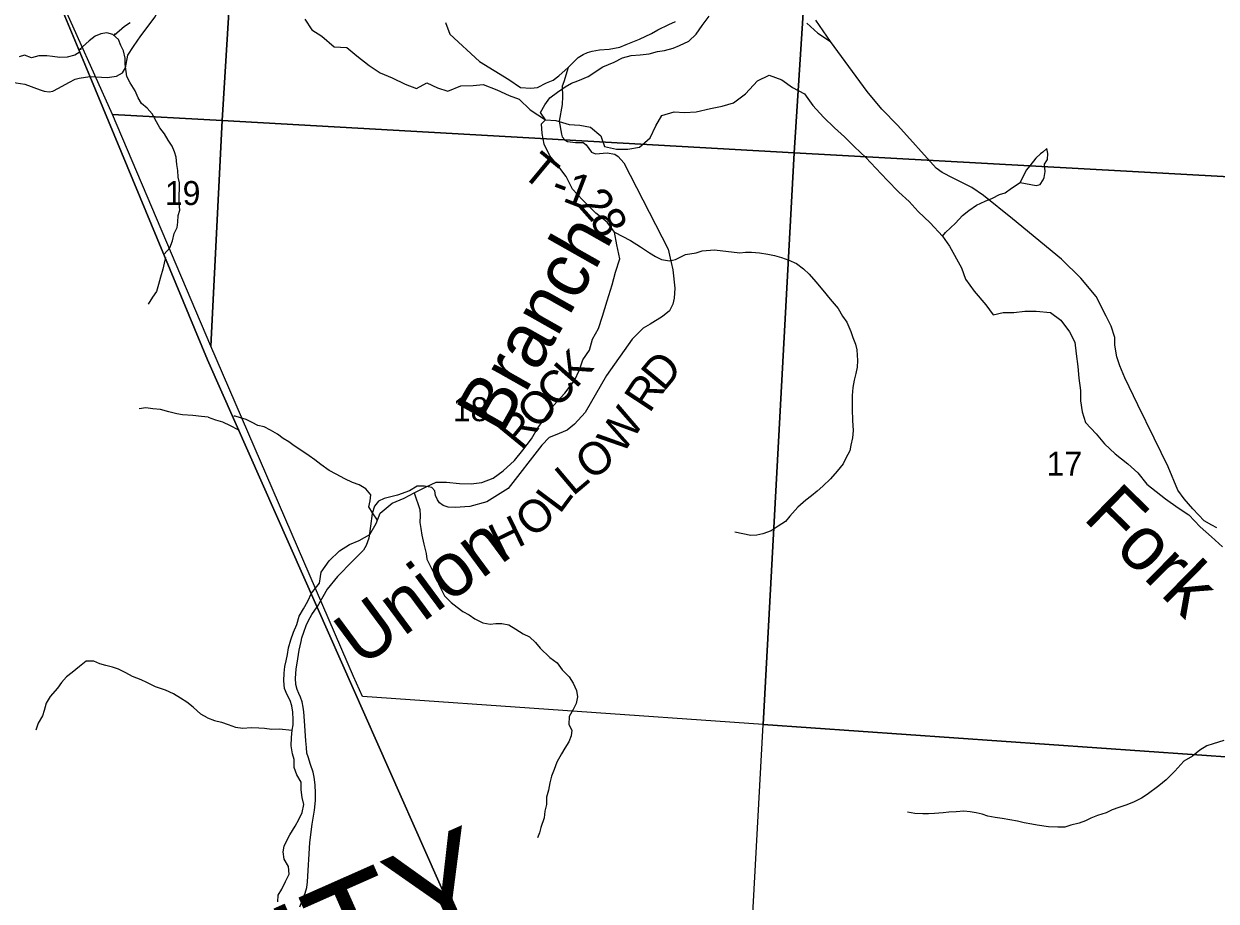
# Model space of a CAD drawing. Extents: x 0 to 82.7, y -0.2 to 22.
# Drawn here: x 3.292 to 5.374, y 15.035 to 16.567 of the extents above; entities that cross this region are included whole.
import ezdxf

# ---------------------------------------------------------------- set-up
doc = ezdxf.new("R2010")
doc.units = 0
for name, color, linetype in [('GM_X_County_Road', 7, 'Continuous'), ('GM_X_County_Text', 7, 'Continuous'), ('GM_X_Minor_Lake', 7, 'Continuous'), ('GM_X_Minor_River', 7, 'Continuous'), ('GM_X_Minor_River_Text', 7, 'Continuous'), ('GM_X_Section', 7, 'Continuous'), ('GM_X_Section_Text', 7, 'Continuous'), ('GM_X_State_Route', 7, 'Continuous'), ('GM_X_Township_Road', 7, 'Continuous'), ('GM_X_Township_Road_Text', 7, 'Continuous'), ('GM_X_Township_Text', 7, 'Continuous'), ('SH_Cut_Line', 7, 'Continuous')]:
    doc.layers.add(name, color=color, linetype=linetype)

msp = doc.modelspace()

# ---------------------------------------------------------------- linework, layer by layer
at = {"layer": 'GM_X_County_Road'}
for points in [[(4.0281, 16.5698), (4.0357, 16.5496), (4.0878, 16.5017), (4.1389, 16.4702), (4.1593, 16.4563), (4.177, 16.4551), (4.1889, 16.4562), (4.2047, 16.4646), (4.2161, 16.4687), (4.226, 16.4767), (4.2423, 16.4911), (4.2596, 16.5086), (4.2686, 16.514), (4.2759, 16.5172), (4.2844, 16.5197), (4.2971, 16.5221), (4.3138, 16.5232), (4.3323, 16.5269), (4.3439, 16.531), (4.3668, 16.5406), (4.3878, 16.5506), (4.3988, 16.5571), (4.4181, 16.5662), (4.4297, 16.5713)], [(4.6588, 16.5683), (4.6783, 16.5508), (4.7002, 16.5368)]]:
    msp.add_lwpolyline(points, dxfattribs=at)
at = {"layer": 'GM_X_Minor_Lake'}
for points in [[(5.0791, 16.3302), (5.0799, 16.3412), (5.0784, 16.3499), (5.0712, 16.3435), (5.067, 16.3401), (5.0591, 16.3329), (5.0484, 16.3193), (5.042, 16.3118), (5.0315, 16.29)], [(5.0315, 16.29), (5.0597, 16.2848), (5.0665, 16.2866), (5.0715, 16.295), (5.0734, 16.2991), (5.0753, 16.3097), (5.0738, 16.3223), (5.0791, 16.3302)]]:
    msp.add_lwpolyline(points, dxfattribs=at)
at = {"layer": 'GM_X_Minor_River'}
for points in [[(3.7825, 16.5754), (3.7946, 16.5571), (3.8123, 16.5457), (3.8339, 16.5274), (3.8558, 16.5263), (3.8732, 16.5114), (3.8951, 16.4947), (3.914, 16.4817), (3.9348, 16.4733), (3.9579, 16.4619), (3.9776, 16.4543), (3.9954, 16.4642), (4.0139, 16.4558), (4.0324, 16.4497), (4.0552, 16.4588), (4.0767, 16.4595), (4.0942, 16.4614), (4.1176, 16.4519), (4.1392, 16.442), (4.1566, 16.4359), (4.1758, 16.4172), (4.2027, 16.3997), (4.2208, 16.3985), (4.2439, 16.3917), (4.2625, 16.3905), (4.2814, 16.3871), (4.2995, 16.3715), (4.3059, 16.3532), (4.3267, 16.3482), (4.3464, 16.3482), (4.3668, 16.352), (4.3858, 16.368), (4.3953, 16.3892), (4.4056, 16.4075), (4.4272, 16.4139), (4.4457, 16.4124), (4.4658, 16.4135), (4.4908, 16.4196), (4.5112, 16.4233), (4.5313, 16.4294), (4.5518, 16.445), (4.5727, 16.4678), (4.5935, 16.478), (4.6154, 16.4696), (4.634, 16.4563), (4.6548, 16.4449), (4.6695, 16.4247), (4.688, 16.4045), (4.7076, 16.3859), (4.725, 16.3703), (4.7424, 16.3528), (4.762, 16.3337), (4.7798, 16.3155), (4.7994, 16.2945), (4.8198, 16.2732), (4.8375, 16.2569), (4.8534, 16.2397), (4.8742, 16.2196), (4.8961, 16.1963), (4.9081, 16.1788), (4.9289, 16.1412), (4.936, 16.1214), (4.9515, 16.1005), (4.9719, 16.0765), (4.9843, 16.059), (5.0018, 16.0635), (5.0207, 16.0635), (5.04, 16.0654), (5.0593, 16.0658), (5.0843, 16.0631), (5.1024, 16.0497), (5.1175, 16.0292), (5.1269, 16.0113), (5.1295, 15.9908), (5.1321, 15.9691), (5.134, 15.9486), (5.137, 15.9269), (5.1369, 15.909), (5.1399, 15.89), (5.1455, 15.8714), (5.1644, 15.8516), (5.1788, 15.8341), (5.1973, 15.8166), (5.2196, 15.7991), (5.2369, 15.7834), (5.2528, 15.7633), (5.2853, 15.7378), (5.3072, 15.7218), (5.3261, 15.71), (5.3457, 15.689), (5.3658, 15.6712)], [(4.2027, 16.3997), (4.1939, 16.4125), (4.2014, 16.4261), (4.2101, 16.4379), (4.2237, 16.4478), (4.237, 16.4572), (4.2483, 16.4637), (4.2593, 16.4679), (4.2774, 16.4755), (4.3031, 16.4922), (4.3224, 16.5005), (4.3371, 16.5081), (4.3523, 16.5123), (4.3681, 16.5134), (4.3836, 16.515), (4.3984, 16.5191), (4.4105, 16.521), (4.4256, 16.5248), (4.4366, 16.5294), (4.4532, 16.537), (4.466, 16.5495), (4.4766, 16.5643), (4.4887, 16.5806)], [(3.5369, 16.165), (3.5467, 16.1764), (3.5517, 16.1886), (3.5544, 16.2011), (3.5594, 16.2116), (3.5606, 16.2211), (3.5614, 16.2325), (3.5641, 16.242), (3.5634, 16.2552), (3.5631, 16.2685), (3.5639, 16.2788), (3.5636, 16.2894), (3.5614, 16.2996), (3.5607, 16.3114), (3.5592, 16.3216), (3.5581, 16.3345), (3.5552, 16.344), (3.5507, 16.3539), (3.5439, 16.3642), (3.5375, 16.3752), (3.5293, 16.3859), (3.5233, 16.3965), (3.5158, 16.4102), (3.5075, 16.4201), (3.4973, 16.4281), (3.4913, 16.4384), (3.4861, 16.4502), (3.4775, 16.4643), (3.4719, 16.4753), (3.4689, 16.4969), (3.469, 16.5075), (3.466, 16.5201), (3.4612, 16.5296), (3.4574, 16.5402), (3.4473, 16.549), (3.4371, 16.5517), (3.4265, 16.5499), (3.4162, 16.5457), (3.406, 16.5378), (3.3888, 16.522), (3.3927, 16.5239)], [(3.4773, 16.5689), (3.4678, 16.5625), (3.4494, 16.5472), (3.4518, 16.5509)], [(3.3904, 16.5182), (3.3811, 16.5128), (3.3678, 16.5091), (3.3546, 16.5084), (3.3421, 16.5104), (3.3319, 16.5116), (3.3179, 16.5113), (3.305, 16.5079), (3.2933, 16.5129), (3.2835, 16.51)], [(3.794, 15.573), (3.8079, 15.5905), (3.8113, 15.6095), (3.825, 15.6297), (3.8428, 15.6468), (3.8606, 15.6578), (3.8777, 15.665), (3.8959, 15.6756), (3.9069, 15.6946), (3.9141, 15.7129), (3.935, 15.73), (3.9562, 15.7387), (3.9736, 15.7482), (3.993, 15.7584), (4.0119, 15.7668), (4.0301, 15.7668), (4.0524, 15.7648), (4.0732, 15.764), (4.0918, 15.7663), (4.1111, 15.7739), (4.1289, 15.7868), (4.1487, 15.805), (4.1631, 15.8229), (4.1783, 15.8423), (4.1893, 15.862), (4.2034, 15.8807), (4.217, 15.9008), (4.2364, 15.9225), (4.2535, 15.9445), (4.2622, 15.9631), (4.2679, 15.9806), (4.2793, 15.9977), (4.2851, 16.0167), (4.2953, 16.0353), (4.3022, 16.057), (4.3106, 16.0836), (4.3193, 16.1117), (4.3247, 16.1338), (4.3327, 16.157), (4.3271, 16.1813), (4.323, 16.2034), (4.3105, 16.2209), (4.2905, 16.2365), (4.2674, 16.2597), (4.2501, 16.2787), (4.2388, 16.3008), (4.2244, 16.3198), (4.2101, 16.3369), (4.2007, 16.3575), (4.1969, 16.3757), (4.1955, 16.3929), (4.2027, 16.3997)], [(4.8961, 16.1963), (4.9014, 16.2031), (4.9184, 16.2194), (4.9309, 16.2327), (4.9419, 16.2414), (4.9551, 16.2509), (4.9706, 16.2577), (4.9835, 16.2627), (4.9952, 16.2695), (5.0054, 16.2725), (5.0164, 16.2805), (5.0315, 16.29)], [(4.323, 16.2034), (4.3511, 16.1888), (4.3688, 16.1778), (4.3843, 16.1676), (4.3949, 16.1611), (4.4055, 16.1555), (4.4195, 16.1532), (4.4297, 16.1558), (4.4474, 16.1646), (4.4656, 16.1672), (4.4762, 16.1707), (4.4981, 16.1726), (4.5423, 16.1677), (4.5521, 16.1688), (4.5624, 16.1684), (4.5763, 16.1677), (4.5907, 16.165), (4.6028, 16.1628), (4.6149, 16.1593), (4.6277, 16.1548), (4.641, 16.1487), (4.6534, 16.1396), (4.6629, 16.1302), (4.675, 16.1165), (4.6871, 16.1025), (4.6999, 16.0866), (4.7135, 16.0703), (4.7215, 16.0566), (4.729, 16.0464), (4.7358, 16.0301), (4.7392, 16.0198), (4.7441, 16.0077), (4.7464, 15.9979), (4.7475, 15.9793), (4.7468, 15.9679), (4.7449, 15.9565), (4.7419, 15.9448), (4.7392, 15.9322), (4.7381, 15.9182), (4.7381, 15.8943), (4.7388, 15.8746), (4.7399, 15.8572), (4.7388, 15.8446), (4.7358, 15.8314), (4.7339, 15.8215), (4.7271, 15.8086), (4.7225, 15.7991), (4.7123, 15.7862), (4.7006, 15.7729), (4.687, 15.7597), (4.6772, 15.7513), (4.667, 15.7433), (4.6571, 15.7354), (4.6432, 15.7232), (4.6292, 15.7077), (4.6216, 15.6982), (4.6091, 15.6898), (4.597, 15.6819), (4.5823, 15.6766), (4.5717, 15.6743), (4.5615, 15.6739), (4.5471, 15.6769), (4.5335, 15.6796)], [(3.5394, 16.159), (3.5382, 16.1544), (3.5346, 16.139), (3.5303, 16.125), (3.5272, 16.1121), (3.5234, 16.1), (3.5165, 16.0902), (3.5089, 16.0777)], [(3.6137, 15.8806), (3.6022, 15.8815), (3.5867, 15.8834), (3.5689, 15.8843), (3.5591, 15.8863), (3.5451, 15.8898), (3.5308, 15.8936), (3.5172, 15.8952), (3.5051, 15.8968), (3.493, 15.895)], [(3.6137, 15.8806), (3.6265, 15.8756), (3.6386, 15.8725), (3.6522, 15.866), (3.6654, 15.8591), (3.6679, 15.8575)], [(3.9093, 15.7006), (3.9006, 15.7133), (3.8942, 15.7236), (3.8968, 15.7342), (3.8976, 15.7448), (3.8889, 15.7551), (3.8776, 15.7623), (3.8659, 15.7666), (3.8523, 15.773), (3.8375, 15.7807), (3.8251, 15.7872), (3.8103, 15.7979), (3.7998, 15.8059), (3.7899, 15.8127), (3.7775, 15.8219), (3.7642, 15.8303), (3.7544, 15.8375), (3.7446, 15.8432), (3.7348, 15.8505), (3.7227, 15.8577), (3.7113, 15.8634), (3.7004, 15.8658), (3.6905, 15.8711), (3.6803, 15.8761), (3.6705, 15.8795), (3.6607, 15.8822), (3.6588, 15.8822)], [(3.9733, 15.748), (3.9835, 15.7191), (3.9838, 15.7085), (3.9834, 15.6967), (3.9853, 15.6857), (3.9871, 15.6743), (3.9901, 15.6584), (3.9942, 15.6421), (3.9953, 15.6326), (4.0033, 15.617), (4.0108, 15.6029), (4.0161, 15.59), (4.0213, 15.5786), (4.0266, 15.5684), (4.0379, 15.5566), (4.0485, 15.5486), (4.0583, 15.5413), (4.0693, 15.5352), (4.0791, 15.5284), (4.0931, 15.5215), (4.1059, 15.5188), (4.1162, 15.5199), (4.1268, 15.5202), (4.1389, 15.5175), (4.151, 15.5099), (4.1638, 15.5023), (4.1748, 15.4965), (4.1853, 15.4866), (4.1936, 15.4767), (4.2103, 15.4608), (4.2231, 15.4512), (4.2321, 15.4394), (4.2438, 15.4269), (4.251, 15.4159), (4.257, 15.4029), (4.2585, 15.3919), (4.2562, 15.3806), (4.2513, 15.37), (4.244, 15.3575), (4.2436, 15.3438), (4.2489, 15.334), (4.2477, 15.3237), (4.2436, 15.3135), (4.2367, 15.3025), (4.2306, 15.2927), (4.2223, 15.2779), (4.2177, 15.265), (4.2131, 15.2537), (4.2101, 15.2419), (4.2078, 15.2291), (4.2047, 15.2169), (4.2047, 15.204), (4.2016, 15.1923), (4.2005, 15.1809), (4.1947, 15.1639), (4.1921, 15.1544), (4.1886, 15.1457)], [(5.3658, 15.6712), (5.3847, 15.654)], [(3.7354, 15.0337), (3.7359, 15.0454), (3.7424, 15.056), (3.7485, 15.0696), (3.7554, 15.0825), (3.7539, 15.0958), (3.7465, 15.1083), (3.7446, 15.1212), (3.7466, 15.1311), (3.7512, 15.1409), (3.7566, 15.1511), (3.7657, 15.1659), (3.7718, 15.178), (3.778, 15.1897), (3.7807, 15.2037), (3.7781, 15.2162), (3.7759, 15.2295), (3.7764, 15.2432), (3.7685, 15.2557), (3.7637, 15.2687), (3.7638, 15.2823), (3.7612, 15.2926), (3.7586, 15.3062), (3.7591, 15.3207), (3.7603, 15.3335), (3.7619, 15.343), (3.7623, 15.3525), (3.7613, 15.365), (3.7598, 15.376), (3.7569, 15.3855), (3.7516, 15.3954), (3.7468, 15.4065), (3.7457, 15.4201), (3.7466, 15.4334), (3.7478, 15.4451), (3.7497, 15.455), (3.7521, 15.466), (3.754, 15.4777), (3.7579, 15.4917), (3.7629, 15.505), (3.7683, 15.5186), (3.7725, 15.5326), (3.7805, 15.5458), (3.7878, 15.559), (3.7941, 15.5728)], [(3.6123, 15.3553), (3.6009, 15.3615), (3.5877, 15.3737), (3.5764, 15.3829), (3.5655, 15.3898), (3.5531, 15.397), (3.5395, 15.4036), (3.5218, 15.4094), (3.5067, 15.417), (3.4969, 15.4217), (3.4818, 15.4274), (3.4701, 15.434), (3.4573, 15.4405), (3.4467, 15.444), (3.435, 15.4467), (3.4248, 15.4498), (3.4143, 15.454), (3.401, 15.4545), (3.3889, 15.4451), (3.3763, 15.4345), (3.3665, 15.427), (3.3577, 15.4172), (3.3505, 15.407), (3.3379, 15.3923), (3.331, 15.3809), (3.3275, 15.3684), (3.3244, 15.3586), (3.3172, 15.3461), (3.3129, 15.334)], [(3.6123, 15.3553), (3.6247, 15.3507), (3.6368, 15.348), (3.6489, 15.3434), (3.6613, 15.3391), (3.6742, 15.3375), (3.6889, 15.3382), (3.7025, 15.3377), (3.7124, 15.3373), (3.7252, 15.3353), (3.7377, 15.336), (3.7604, 15.3338)], [(5.3873, 15.3159), (5.3688, 15.3098), (5.3575, 15.3064), (5.3454, 15.2988), (5.3325, 15.2882), (5.3174, 15.2799), (5.3019, 15.2624), (5.2864, 15.2468), (5.2736, 15.2366), (5.2531, 15.2214), (5.2433, 15.215), (5.2297, 15.2081), (5.2161, 15.2028), (5.204, 15.1986), (5.1923, 15.1945), (5.1817, 15.1895), (5.1666, 15.1846), (5.1552, 15.18), (5.1454, 15.1755), (5.1348, 15.1713), (5.1201, 15.1679), (5.1095, 15.1641), (5.0974, 15.1645), (5.0811, 15.1652), (5.0615, 15.1679), (5.0517, 15.1697), (5.0384, 15.172), (5.0267, 15.1747), (5.0135, 15.1773), (5.0002, 15.1796), (4.9882, 15.1811), (4.9753, 15.1837), (4.9651, 15.1868), (4.9545, 15.1894), (4.9443, 15.1913), (4.933, 15.1924), (4.9197, 15.1913), (4.9073, 15.1905), (4.8971, 15.1894), (4.8819, 15.1882), (4.8717, 15.1879), (4.8619, 15.1875), (4.8479, 15.1882), (4.8347, 15.1905)]]:
    msp.add_lwpolyline(points, dxfattribs=at)
at = {"layer": 'GM_X_Section'}
for points in [[(2.9797, 17.4884), (3.7019, 17.4301), (3.6383, 16.3983), (3.4469, 16.4092), (3.3543, 16.6156), (3.1437, 17.0983)], [(3.7019, 17.4301), (4.7026, 17.3656), (4.6367, 16.3423), (3.6383, 16.3983)], [(4.7026, 17.3656), (5.7068, 17.3032), (5.6394, 16.2869), (4.6367, 16.3423)], [(3.4469, 16.4092), (3.6383, 16.3983), (3.6186, 16.0044)], [(3.6383, 16.3983), (4.6367, 16.3423), (4.5831, 15.3434), (3.8831, 15.3925), (3.8675, 15.4274), (3.6186, 16.0044)], [(4.6367, 16.3423), (5.6394, 16.2869), (5.5813, 15.2736), (4.5831, 15.3434)], [(5.5813, 15.2736), (5.5292, 14.2515), (4.5265, 14.3104), (4.5831, 15.3434)]]:
    msp.add_lwpolyline(points, close=True, dxfattribs=at)
at = {"layer": 'GM_X_State_Route'}
msp.add_lwpolyline([(5.3752, 15.6869), (5.366, 15.6917), (5.3531, 15.6991), (5.3332, 15.7201), (5.3178, 15.7376), (5.3069, 15.7527), (5.2897, 15.7934), (5.2656, 15.8436), (5.2368, 15.9021), (5.2142, 15.9491), (5.2053, 15.97), (5.2004, 15.9857), (5.1971, 16.0059), (5.1967, 16.0197), (5.1904, 16.0391), (5.1818, 16.057), (5.1641, 16.0911), (5.1374, 16.1231), (5.1036, 16.1565), (5.0182, 16.2268), (4.9675, 16.2677), (4.9474, 16.2815), (4.9147, 16.298), (4.8953, 16.3077), (4.8848, 16.3151), (4.818, 16.3899), (4.7898, 16.4185), (4.7647, 16.4489), (4.7002, 16.5368), (4.6747, 16.5737)], dxfattribs=at)
at = {"layer": 'GM_X_Township_Road'}
for points in [[(3.4073, 16.4755), (3.4373, 16.4734), (3.4536, 16.476), (3.4639, 16.4817), (3.4696, 16.4904), (3.4734, 16.5128), (3.4833, 16.528), (3.4959, 16.5466), (3.521, 16.5795), (3.5332, 16.6046), (3.5342, 16.6085)], [(4.2423, 16.4911), (4.2345, 16.4658), (4.2316, 16.4583), (4.2327, 16.4403), (4.2316, 16.4263), (4.2267, 16.3973), (4.2306, 16.3746), (4.2321, 16.3702), (4.2367, 16.3645), (4.2413, 16.3617), (4.2551, 16.3599), (4.2684, 16.3599), (4.271, 16.3583), (4.2736, 16.356), (4.2829, 16.3434), (4.29, 16.3405), (4.3106, 16.3418), (4.3236, 16.3396), (4.3294, 16.3354), (4.3393, 16.3246), (4.4172, 16.1739), (4.4206, 16.1583)], [(3.2479, 16.4687), (3.2937, 16.462), (3.3205, 16.4521), (3.3274, 16.45), (3.336, 16.4488), (3.3427, 16.45), (3.3526, 16.4548), (3.3702, 16.4649), (3.3817, 16.4706), (3.3886, 16.4724), (3.4073, 16.4755)], [(4.4206, 16.1583), (4.4223, 16.1504), (4.425, 16.1377), (4.4287, 16.1058), (4.4273, 16.088), (4.4249, 16.0777), (4.419, 16.0661), (4.4071, 16.056), (4.3853, 16.0427), (4.3731, 16.036), (4.3543, 16.0169), (4.3094, 15.9531), (4.272, 15.8887), (4.2535, 15.8681), (4.2405, 15.8577), (4.2199, 15.8489), (4.2093, 15.8448), (4.1962, 15.8317), (4.1375, 15.7559), (4.1004, 15.7326), (4.0707, 15.7243), (4.0453, 15.7224), (4.0328, 15.7233), (4.0241, 15.7261), (4.0178, 15.7311), (4.0141, 15.7361), (4.0108, 15.7438), (4.0094, 15.7518), (4.0042, 15.7575), (3.9913, 15.76), (3.9788, 15.7598), (3.9654, 15.7517), (3.9445, 15.7444), (3.9209, 15.7386), (3.9114, 15.7335), (3.9044, 15.7252), (3.9001, 15.712), (3.8971, 15.69), (3.8945, 15.6692), (3.8894, 15.6564), (3.8847, 15.6481), (3.8663, 15.6295), (3.8655, 15.6288)], [(3.8655, 15.6288), (3.8393, 15.6024), (3.8216, 15.5799), (3.8038, 15.5491)], [(3.7736, 15.0254), (3.7805, 15.0413), (3.7833, 15.0492), (3.786, 15.0591), (3.7872, 15.069), (3.7912, 15.1378), (3.7955, 15.1697), (3.7993, 15.1938), (3.8011, 15.2111), (3.8013, 15.2239), (3.8005, 15.2384), (3.7987, 15.2516), (3.7971, 15.2605), (3.7924, 15.2738), (3.7884, 15.2871), (3.7862, 15.2934), (3.7852, 15.3033), (3.7841, 15.3154), (3.7819, 15.3502), (3.7809, 15.3658), (3.7797, 15.3741), (3.7777, 15.383), (3.7748, 15.3914), (3.7718, 15.3979), (3.769, 15.4046), (3.7668, 15.4137), (3.766, 15.4248), (3.7674, 15.4404), (3.7702, 15.4586), (3.7724, 15.4737), (3.7761, 15.4889), (3.7775, 15.4951), (3.7807, 15.5052), (3.7848, 15.5166), (3.7892, 15.5251), (3.792, 15.5307), (3.7949, 15.536), (3.8038, 15.5491)]]:
    msp.add_lwpolyline(points, dxfattribs=at)
at = {"layer": 'GM_X_Township_Text'}
msp.add_lwpolyline([(5.9672, 20.3493), (3.6288, 20.5056), (3.179, 20.5374), (2.884, 20.5583), (2.8651, 20.279), (2.8645, 20.2703), (2.8645, 20.2693), (2.8288, 19.7415), (2.7788, 19.0007), (2.7784, 18.9951), (2.7199, 18.1299), (3.0279, 17.3486), (3.0556, 17.2782), (3.2909, 16.7562), (3.4071, 16.476), (3.6125, 15.9807), (3.8036, 15.5496), (4.1209, 14.8338)], dxfattribs=at)
msp.add_lwpolyline([(2.1, 19.5964), (2.1, 14.1), (2.4652, 14.1), (3.1288, 14.3932), (3.6092, 14.6054), (3.7187, 14.6543), (4.1209, 14.8338), (3.8036, 15.5496), (3.6125, 15.9807), (3.4071, 16.476), (3.2909, 16.7562), (3.0556, 17.2782), (3.0279, 17.3486), (2.7199, 18.1299), (2.4438, 18.782), (2.397, 18.8926), (2.3145, 19.0873), (2.2742, 19.1826)], close=True, dxfattribs=at)
at = {"layer": 'SH_Cut_Line'}
for points in [[(4.1209, 14.8338), (3.8036, 15.5496), (3.6125, 15.9807), (3.4071, 16.476), (3.2909, 16.7562), (3.0556, 17.2782), (3.0279, 17.3486), (2.7199, 18.1299), (2.7784, 18.9951), (2.7788, 19.0007), (2.8288, 19.7415), (2.8645, 20.2693), (2.8645, 20.2703), (2.8651, 20.279), (2.884, 20.5583), (3.179, 20.5374), (3.6288, 20.5056), (5.9672, 20.3493), (5.9756, 20.3782), (6.1272, 20.9), (2.1, 20.9), (2.1, 14.1)], [(8.9, 14.1), (8.9, 20.9), (6.1272, 20.9), (5.9756, 20.3782), (5.9672, 20.3493), (3.6288, 20.5056), (3.179, 20.5374), (2.884, 20.5583), (2.8651, 20.279), (2.8645, 20.2703), (2.8645, 20.2693), (2.8288, 19.7415), (2.7788, 19.0007), (2.7784, 18.9951), (2.7199, 18.1299), (3.0279, 17.3486), (3.0556, 17.2782), (3.2909, 16.7562), (3.4071, 16.476), (3.6125, 15.9807), (3.8036, 15.5496), (4.1209, 14.8338)]]:
    msp.add_lwpolyline(points, dxfattribs=at)

# ---------------------------------------------------------------- texts
at = {"layer": 'GM_X_County_Text'}
msp.add_text('SCIOTO COUNTY', height=0.189394, rotation=23.8999, dxfattribs=at).set_placement((2.2092, 14.142))
at = {"layer": 'GM_X_Minor_River_Text'}
for s, height, rotation, p in [('Branch', 0.09468, 60.4883, (4.1259, 15.8473)), ('Fork', 0.09469, 315.4945, (5.1394, 15.7033)), ('Union', 0.09469, 36.4864, (3.8812, 15.4421))]:
    msp.add_text(s, height=height, rotation=rotation, dxfattribs=at).set_placement(p)
at = {"layer": 'GM_X_Section_Text'}
for s, p in [('19', (3.538, 16.2509)), ('18', (4.0409, 15.8734)), ('17', (5.0776, 15.7781))]:
    msp.add_text(s, height=0.04186, rotation=0, dxfattribs=at).set_placement(p)
at = {"layer": 'GM_X_Township_Road_Text'}
for s, rotation, p in [('T', 320.2954, (4.1587, 16.3041)), ('1', 338.9616, (4.2308, 16.2584)), ('-', 339.3316, (4.2091, 16.2666)), ('2', 311.7048, (4.2577, 16.2499)), ('8', 297.5659, (4.2789, 16.2268)), ('K', 48.5404, (4.2558, 15.9288)), ('D', 50.3178, (4.4091, 15.9235)), ('C', 47.0413, (4.2229, 15.8935)), ('R', 56.5719, (4.3844, 15.8859)), ('O', 47.3872, (4.1891, 15.8568)), ('R', 50.7166, (4.1601, 15.8213)), ('W', 55.7065, (4.3365, 15.813)), ('O', 36.8342, (4.2824, 15.7684)), ('L', 40.182, (4.2506, 15.7415)), ('L', 53.2926, (4.2276, 15.7099)), ('O', 41.2422, (4.1811, 15.6674)), ('H', 25.915, (4.1224, 15.6364))]:
    msp.add_text(s, height=0.0568, rotation=rotation, dxfattribs=at).set_placement(p)

doc.saveas('drawing.dxf')
